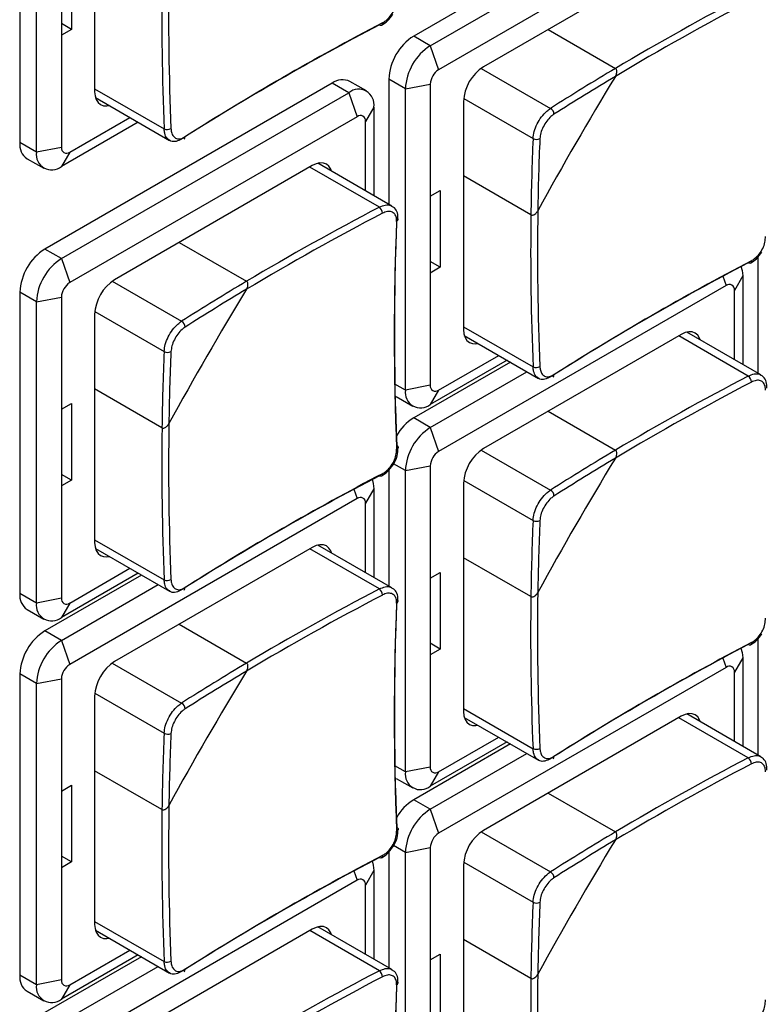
# Model space of a CAD drawing. Header units: millimetres. Extents: x 7146 to 9108, y -1574 to -663.
# Tile 264 of 289: x 8694 to 8725, y -1239 to -1197. Entities that reach past the tile are written whole.
import ezdxf

# ---------------------------------------------------------------- set-up
doc = ezdxf.new("R2010")
doc.units = ezdxf.units.MM
doc.header["$LTSCALE"] = 3

msp = doc.modelspace()

# ---------------------------------------------------------------- linework, layer by layer
at = {"linetype": 'Continuous', "lineweight": 30}
for p, q in [((8693.722, -1189.173), (8693.722, -1201.993)), ((8694.429, -1202.401), (8694.429, -1189.581)), ((8696.904, -1190.112), (8696.904, -1199.829)), ((8722.714, -1190.4), (8710.481, -1197.462)), ((8711.188, -1197.871), (8723.421, -1190.809)), ((8723.774, -1191.829), (8711.541, -1198.891)), ((8695.914, -1193.909), (8695.914, -1197.175)), ((8721.865, -1193.911), (8713.45, -1198.769)), ((8695.49, -1194.154), (8695.49, -1197.42)), ((8695.914, -1197.175), (8695.49, -1196.93)), ((8695.914, -1197.175), (8695.49, -1197.42)), ((8716.201, -1197.181), (8719.067, -1198.835)), ((8695.49, -1197.42), (8695.49, -1202.197)), ((8711.188, -1197.871), (8710.481, -1197.462)), ((8711.188, -1197.871), (8711.541, -1198.891)), ((8713.35, -1198.834), (8716.302, -1200.538)), ((8710.127, -1199.708), (8709.42, -1199.3)), ((8709.42, -1199.3), (8709.42, -1204.619)), ((8707.016, -1199.463), (8694.783, -1206.525)), ((8696.904, -1199.706), (8699.862, -1201.414)), ((8707.723, -1199.871), (8707.016, -1199.463)), ((8708.473, -1199.797), (8707.766, -1199.388)), ((8710.127, -1199.708), (8711.188, -1199.504)), ((8710.127, -1212.527), (8710.127, -1199.708)), ((8711.188, -1199.504), (8711.188, -1204.28)), ((8695.49, -1206.933), (8707.723, -1199.871)), ((8696.937, -1200.081), (8700.091, -1201.901)), ((8707.723, -1199.871), (8708.076, -1200.891)), ((8712.608, -1200.12), (8715.559, -1201.824)), ((8708.784, -1200.483), (8708.43, -1201.096)), ((8708.784, -1200.483), (8708.784, -1204.251)), ((8712.602, -1200.239), (8712.602, -1209.955)), ((8708.076, -1200.891), (8695.844, -1207.953)), ((8695.844, -1202.401), (8698.4, -1200.925)), ((8698.754, -1201.129), (8695.49, -1203.013)), ((8708.43, -1204.047), (8708.43, -1201.096)), ((8694.429, -1202.401), (8693.722, -1201.993)), ((8695.49, -1202.197), (8694.429, -1202.401)), ((8694.033, -1202.679), (8694.74, -1203.088)), ((8695.844, -1202.401), (8695.49, -1203.013)), ((8706.167, -1202.973), (8697.753, -1207.831)), ((8709.019, -1204.742), (8706.061, -1203.035)), ((8709.555, -1204.697), (8706.402, -1202.876)), ((8715.468, -1205.07), (8712.602, -1203.415)), ((8711.188, -1204.28), (8711.612, -1204.035)), ((8711.188, -1204.28), (8711.188, -1207.547)), ((8711.612, -1204.035), (8711.612, -1207.302)), ((8700.504, -1206.243), (8703.37, -1207.897)), ((8695.49, -1206.933), (8694.783, -1206.525)), ((8725.118, -1206.875), (8725.118, -1211.806)), ((8695.49, -1206.933), (8695.844, -1207.953)), ((8711.612, -1207.302), (8711.188, -1207.057)), ((8711.612, -1207.302), (8711.188, -1207.547)), ((8711.188, -1207.547), (8711.188, -1212.323)), ((8723.637, -1207.684), (8723.774, -1208.078)), ((8724.481, -1207.67), (8724.128, -1208.283)), ((8724.481, -1207.67), (8724.481, -1211.438)), ((8697.653, -1207.896), (8700.604, -1209.6)), ((8723.774, -1208.078), (8711.541, -1215.14)), ((8694.429, -1208.77), (8693.722, -1208.362)), ((8693.722, -1208.362), (8693.722, -1221.181)), ((8694.429, -1208.77), (8695.49, -1208.566)), ((8695.49, -1208.566), (8695.49, -1213.343)), ((8724.128, -1211.234), (8724.128, -1208.283)), ((8694.429, -1221.59), (8694.429, -1208.77)), ((8696.904, -1209.301), (8696.904, -1219.018)), ((8696.91, -1209.182), (8699.862, -1210.886)), ((8712.602, -1209.833), (8715.559, -1211.54)), ((8712.635, -1210.207), (8715.789, -1212.028)), ((8721.865, -1210.16), (8713.45, -1215.018)), ((8724.716, -1211.929), (8721.759, -1210.222)), ((8725.253, -1211.884), (8722.099, -1210.063)), ((8711.541, -1212.527), (8714.098, -1211.052)), ((8714.593, -1211.338), (8710.481, -1213.712)), ((8714.451, -1211.256), (8711.188, -1213.14)), ((8711.188, -1214.12), (8715.3, -1211.746)), ((8710.127, -1212.527), (8709.682, -1212.27)), ((8711.188, -1212.323), (8710.127, -1212.527)), ((8699.77, -1214.132), (8696.904, -1212.478)), ((8711.541, -1212.527), (8711.188, -1213.14)), ((8695.49, -1213.343), (8695.914, -1213.098)), ((8695.914, -1213.098), (8695.914, -1216.364)), ((8709.731, -1212.806), (8710.438, -1213.214)), ((8695.49, -1213.343), (8695.49, -1216.609)), ((8716.201, -1213.43), (8719.067, -1215.085)), ((8711.188, -1214.12), (8710.481, -1213.712)), ((8711.188, -1214.12), (8711.541, -1215.14)), ((8713.35, -1215.083), (8716.302, -1216.787)), ((8710.127, -1215.957), (8709.626, -1215.667)), ((8695.914, -1216.364), (8695.49, -1216.119)), ((8709.42, -1215.937), (8709.42, -1220.868)), ((8710.127, -1215.957), (8711.188, -1215.753)), ((8710.127, -1228.777), (8710.127, -1215.957)), ((8711.188, -1215.753), (8711.188, -1220.53)), ((8695.914, -1216.364), (8695.49, -1216.609)), ((8712.602, -1216.488), (8712.602, -1226.205)), ((8712.608, -1216.369), (8715.559, -1218.073)), ((8695.49, -1216.609), (8695.49, -1221.385)), ((8707.94, -1216.746), (8708.076, -1217.141)), ((8708.784, -1216.732), (8708.43, -1217.345)), ((8708.784, -1216.732), (8708.784, -1220.5)), ((8708.076, -1217.141), (8695.844, -1224.203)), ((8708.43, -1220.296), (8708.43, -1217.345)), ((8696.904, -1218.895), (8699.862, -1220.602)), ((8696.937, -1219.269), (8700.091, -1221.09)), ((8706.167, -1219.223), (8697.753, -1224.08)), ((8709.019, -1220.991), (8706.061, -1219.284)), ((8709.555, -1220.946), (8706.402, -1219.125)), ((8715.468, -1221.319), (8712.602, -1219.665)), ((8698.754, -1220.318), (8695.49, -1222.202)), ((8695.844, -1221.59), (8698.4, -1220.114)), ((8711.188, -1220.53), (8711.612, -1220.285)), ((8711.612, -1220.285), (8711.612, -1223.551)), ((8698.895, -1220.4), (8694.783, -1222.774)), ((8711.188, -1220.53), (8711.188, -1223.796)), ((8695.49, -1223.182), (8699.602, -1220.808)), ((8694.429, -1221.59), (8693.722, -1221.181)), ((8695.49, -1221.385), (8694.429, -1221.59)), ((8694.033, -1221.868), (8694.74, -1222.276)), ((8695.844, -1221.59), (8695.49, -1222.202)), ((8695.49, -1223.182), (8694.783, -1222.774)), ((8700.504, -1222.492), (8703.37, -1224.147)), ((8695.49, -1223.182), (8695.844, -1224.203)), ((8725.118, -1223.124), (8725.118, -1228.055)), ((8711.612, -1223.551), (8711.188, -1223.306)), ((8711.612, -1223.551), (8711.188, -1223.796)), ((8711.188, -1223.796), (8711.188, -1228.572)), ((8723.637, -1223.933), (8723.774, -1224.328)), ((8724.481, -1223.92), (8724.128, -1224.532)), ((8724.481, -1223.92), (8724.481, -1227.687)), ((8697.653, -1224.145), (8700.604, -1225.849)), ((8723.774, -1224.328), (8711.541, -1231.39)), ((8694.429, -1225.019), (8693.722, -1224.611)), ((8693.722, -1224.611), (8693.722, -1237.431)), ((8694.429, -1225.019), (8695.49, -1224.815)), ((8695.49, -1224.815), (8695.49, -1229.592)), ((8724.128, -1227.483), (8724.128, -1224.532)), ((8694.429, -1237.839), (8694.429, -1225.019)), ((8696.904, -1225.55), (8696.904, -1235.267)), ((8696.91, -1225.431), (8699.862, -1227.135)), ((8712.602, -1226.082), (8715.559, -1227.79)), ((8712.635, -1226.456), (8715.789, -1228.277)), ((8721.865, -1226.41), (8713.45, -1231.267)), ((8724.716, -1228.178), (8721.759, -1226.471)), ((8725.253, -1228.133), (8722.099, -1226.312)), ((8711.541, -1228.777), (8714.098, -1227.301)), ((8714.593, -1227.587), (8710.481, -1229.961)), ((8714.451, -1227.505), (8711.188, -1229.389)), ((8711.188, -1230.369), (8715.3, -1227.995)), ((8710.127, -1228.777), (8709.682, -1228.52)), ((8711.188, -1228.572), (8710.127, -1228.777)), ((8699.77, -1230.381), (8696.904, -1228.727)), ((8709.731, -1229.055), (8710.438, -1229.463)), ((8711.541, -1228.777), (8711.188, -1229.389)), ((8695.49, -1229.592), (8695.914, -1229.347)), ((8695.914, -1229.347), (8695.914, -1232.613)), ((8695.49, -1229.592), (8695.49, -1232.858)), ((8716.201, -1229.679), (8719.067, -1231.334)), ((8711.188, -1230.369), (8710.481, -1229.961)), ((8711.188, -1230.369), (8711.541, -1231.39)), ((8713.35, -1231.332), (8716.302, -1233.036)), ((8710.127, -1232.206), (8709.626, -1231.917)), ((8710.127, -1232.206), (8711.188, -1232.002)), ((8711.188, -1232.002), (8711.188, -1236.779)), ((8695.914, -1232.613), (8695.49, -1232.368)), ((8709.42, -1232.186), (8709.42, -1237.117)), ((8710.127, -1245.026), (8710.127, -1232.206)), ((8695.914, -1232.613), (8695.49, -1232.858)), ((8695.49, -1232.858), (8695.49, -1237.635)), ((8712.602, -1232.737), (8712.602, -1242.454)), ((8712.608, -1232.618), (8715.559, -1234.322)), ((8707.94, -1232.995), (8708.076, -1233.39)), ((8708.784, -1232.982), (8708.43, -1233.594)), ((8708.784, -1232.982), (8708.784, -1236.75)), ((8708.076, -1233.39), (8695.844, -1240.452)), ((8708.43, -1236.545), (8708.43, -1233.594)), ((8696.904, -1235.144), (8699.862, -1236.852)), ((8709.555, -1237.195), (8706.402, -1235.375)), ((8696.937, -1235.519), (8700.091, -1237.339)), ((8706.167, -1235.472), (8697.753, -1240.329)), ((8709.019, -1237.24), (8706.061, -1235.533)), ((8715.468, -1237.568), (8712.602, -1235.914)), ((8698.895, -1236.649), (8694.783, -1239.023)), ((8698.754, -1236.567), (8695.49, -1238.451)), ((8695.844, -1237.839), (8698.4, -1236.363)), ((8711.188, -1236.779), (8711.612, -1236.534)), ((8711.612, -1236.534), (8711.612, -1239.8)), ((8695.49, -1239.431), (8699.602, -1237.057)), ((8711.188, -1236.779), (8711.188, -1240.045)), ((8694.429, -1237.839), (8693.722, -1237.431)), ((8695.49, -1237.635), (8694.429, -1237.839)), ((8695.844, -1237.839), (8695.49, -1238.451)), ((8694.033, -1238.117), (8694.74, -1238.525))]:
    msp.add_line(p, q, dxfattribs=at)
at = {"linetype": 'Continuous', "lineweight": 30, "flags": 128}
for points in [[(8709.153, -1196.898), (8709.152, -1196.93), (8709.145, -1196.958), (8709.133, -1196.98), (8709.116, -1196.996), (8709.096, -1197.004), (8709.072, -1197.005), (8709.046, -1196.999), (8709.019, -1196.985)], [(8696.904, -1199.829), (8696.92, -1200.011), (8696.969, -1200.167), (8697.047, -1200.291), (8697.153, -1200.378), (8697.281, -1200.426), (8697.428, -1200.432), (8697.518, -1200.416)], [(8706.983, -1203.212), (8706.951, -1203.126), (8706.873, -1203.002), (8706.767, -1202.914), (8706.639, -1202.866), (8706.492, -1202.861), (8706.333, -1202.897), (8706.167, -1202.973)], [(8724.405, -1207.259), (8724.461, -1207.443), (8724.481, -1207.67)], [(8724.851, -1207.025), (8724.849, -1207.057), (8724.843, -1207.085), (8724.831, -1207.107), (8724.814, -1207.123), (8724.793, -1207.131), (8724.77, -1207.132), (8724.744, -1207.125), (8724.716, -1207.111)], [(8712.602, -1209.955), (8712.618, -1210.137), (8712.667, -1210.293), (8712.745, -1210.417), (8712.85, -1210.505), (8712.979, -1210.552), (8713.126, -1210.558), (8713.216, -1210.543)], [(8722.68, -1210.399), (8722.649, -1210.313), (8722.571, -1210.189), (8722.465, -1210.101), (8722.336, -1210.053), (8722.19, -1210.048), (8722.031, -1210.084), (8721.865, -1210.16)], [(8709.761, -1214.888), (8709.787, -1214.904), (8709.806, -1214.923), (8709.817, -1214.945), (8709.82, -1214.967), (8709.814, -1214.989), (8709.801, -1215.01), (8709.78, -1215.03), (8709.753, -1215.047)], [(8709.153, -1216.087), (8709.152, -1216.119), (8709.145, -1216.147), (8709.133, -1216.169), (8709.116, -1216.185), (8709.096, -1216.193), (8709.072, -1216.194), (8709.046, -1216.188), (8709.019, -1216.174)], [(8708.708, -1216.321), (8708.763, -1216.505), (8708.784, -1216.732)], [(8696.904, -1219.018), (8696.92, -1219.199), (8696.969, -1219.355), (8697.047, -1219.479), (8697.153, -1219.567), (8697.281, -1219.615), (8697.428, -1219.62), (8697.518, -1219.605)], [(8706.983, -1219.461), (8706.951, -1219.375), (8706.873, -1219.251), (8706.767, -1219.163), (8706.639, -1219.116), (8706.492, -1219.11), (8706.333, -1219.146), (8706.167, -1219.223)], [(8724.405, -1223.508), (8724.461, -1223.692), (8724.481, -1223.92)], [(8724.851, -1223.274), (8724.849, -1223.306), (8724.843, -1223.334), (8724.831, -1223.356), (8724.814, -1223.372), (8724.793, -1223.38), (8724.77, -1223.381), (8724.744, -1223.375), (8724.716, -1223.361)], [(8712.602, -1226.205), (8712.618, -1226.386), (8712.667, -1226.542), (8712.745, -1226.666), (8712.85, -1226.754), (8712.979, -1226.802), (8713.126, -1226.808), (8713.216, -1226.792)], [(8722.68, -1226.648), (8722.649, -1226.562), (8722.571, -1226.438), (8722.465, -1226.35), (8722.336, -1226.303), (8722.19, -1226.297), (8722.031, -1226.333), (8721.865, -1226.41)], [(8709.761, -1231.137), (8709.787, -1231.153), (8709.806, -1231.173), (8709.817, -1231.194), (8709.82, -1231.216), (8709.814, -1231.238), (8709.801, -1231.259), (8709.78, -1231.279), (8709.753, -1231.296)], [(8709.153, -1232.336), (8709.152, -1232.368), (8709.145, -1232.396), (8709.133, -1232.418), (8709.116, -1232.434), (8709.096, -1232.442), (8709.072, -1232.443), (8709.046, -1232.437), (8709.019, -1232.423)], [(8708.708, -1232.57), (8708.763, -1232.754), (8708.784, -1232.982)], [(8696.904, -1235.267), (8696.92, -1235.449), (8696.969, -1235.604), (8697.047, -1235.729), (8697.153, -1235.816), (8697.281, -1235.864), (8697.428, -1235.87), (8697.518, -1235.854)], [(8706.983, -1235.71), (8706.951, -1235.624), (8706.873, -1235.5), (8706.767, -1235.412), (8706.639, -1235.365), (8706.492, -1235.359), (8706.333, -1235.395), (8706.167, -1235.472)]]:
    msp.add_lwpolyline(points, dxfattribs=at)
at = {"linetype": 'Continuous', "lineweight": 30}
for centre, radius, start, end in [((8818.33, -1196.502), 118.57, 179.24686, 182.37425), ((8818.275, -1196.501), 118.224, 179.15997, 182.37547), ((8779.659, -1300.68), 118.216, 117.62186, 120.83733), ((8779.688, -1300.727), 118.562, 117.62308, 120.75044), ((8762.589, -1299.499), 115.667, 117.59017, 122.40445), ((8762.652, -1299.272), 115.511, 117.59084, 122.40378), ((8711.723, -1199.404), 2.305, 122.6058, 177.3942), ((8712.43, -1199.813), 2.305, 122.6058, 177.3942), ((8711.955, -1199.539), 0.768, 122.6054, 177.3946), ((8714.444, -1200.322), 1.844, 122.6058, 177.3944), ((8775.386, -1293.433), 110.093, 120.76751, 122.4576), ((8707.455, -1200.076), 0.754, 65.694, 125.6171), ((8847.369, -1277.067), 150.099, 148.73984, 151.26016), ((8775.383, -1293.445), 109.812, 120.85648, 122.45764), ((8708.137, -1200.378), 0.655, 350.7854, 129.2038), ((8716.158, -1200.792), 0.292, 0.8346, 60.4128), ((8708.214, -1201.061), 0.218, 350.785, 129.2042), ((8699.994, -1201.124), 0.318, 245.3547, 299.6372), ((8700.65, -1201.765), 0.103, 306.4909, 9.6349), ((8825.561, -1206.55), 110.103, 177.53972, 179.2298), ((8715.707, -1201.572), 0.292, 239.5938, 299.157), ((8825.571, -1206.541), 109.823, 177.53969, 179.14083), ((8694.413, -1202.094), 0.698, 171.6607, 237.0282), ((8695.705, -1202.232), 0.218, 170.7857, 309.205), ((8695.076, -1202.506), 0.655, 170.7864, 309.2034), ((8763.99, -1309.79), 118.562, 117.62308, 120.75044), ((8708.835, -1205.002), 0.318, 0.3564, 54.6503), ((8763.962, -1309.742), 118.215, 117.62185, 120.83734), ((8825.335, -1210.029), 115.676, 177.59286, 182.40714), ((8834.028, -1206.628), 118.57, 179.24686, 182.37425), ((8833.973, -1206.628), 118.224, 179.15998, 182.37546), ((8825.171, -1210.197), 115.52, 177.59353, 182.40647), ((8709.712, -1205.246), 0.108, 291.9266, 350.6398), ((8696.025, -1208.466), 2.305, 122.6054, 177.3942), ((8696.732, -1208.875), 2.305, 122.6054, 177.3942), ((8778.287, -1309.625), 115.667, 117.59017, 122.40445), ((8778.35, -1309.399), 115.51, 117.59084, 122.40379), ((8696.258, -1208.601), 0.768, 122.6044, 177.3946), ((8698.746, -1209.385), 1.844, 122.6058, 177.3944), ((8759.689, -1302.496), 110.094, 120.76752, 122.45759), ((8723.912, -1208.248), 0.218, 350.7869, 129.2009), ((8831.658, -1286.121), 150.083, 148.73976, 151.26035), ((8759.687, -1302.51), 109.815, 120.8565, 122.45762), ((8700.46, -1209.854), 0.292, 0.8307, 60.4167), ((8809.863, -1215.612), 110.103, 177.53972, 179.2298), ((8700.01, -1210.634), 0.292, 239.5954, 299.1579), ((8809.873, -1215.603), 109.823, 177.53969, 179.14083), ((8715.692, -1211.251), 0.318, 245.3553, 299.6344), ((8716.351, -1211.893), 0.101, 305.6954, 10.428), ((8779.688, -1316.977), 118.562, 117.62308, 120.75044), ((8724.532, -1212.189), 0.318, 0.36, 54.6467), ((8711.403, -1212.358), 0.218, 170.7869, 309.2009), ((8779.659, -1316.929), 118.216, 117.62186, 120.83733), ((8710.774, -1212.632), 0.655, 170.7865, 309.2027), ((8818.275, -1215.69), 118.224, 179.15998, 182.37546), ((8711.621, -1215.541), 2.156, 121.9298, 150.4673), ((8818.33, -1215.691), 118.57, 179.24686, 182.37425), ((8712.43, -1216.062), 2.305, 122.6058, 177.3942), ((8711.955, -1215.788), 0.768, 122.6065, 177.394), ((8714.444, -1216.572), 1.844, 122.6056, 177.3946), ((8775.386, -1309.682), 110.093, 120.76751, 122.4576), ((8847.369, -1293.316), 150.099, 148.73984, 151.26016), ((8775.383, -1309.695), 109.812, 120.85648, 122.45764), ((8762.652, -1318.461), 115.511, 117.59084, 122.40378), ((8762.589, -1318.687), 115.667, 117.59017, 122.40445), ((8716.158, -1217.041), 0.292, 0.8341, 60.4133), ((8708.214, -1217.31), 0.218, 350.7859, 129.2019), ((8825.562, -1222.799), 110.104, 177.53972, 179.22979), ((8715.707, -1217.821), 0.292, 239.5943, 299.159), ((8825.573, -1222.79), 109.824, 177.5397, 179.14083), ((8699.994, -1220.313), 0.318, 245.3568, 299.6352), ((8700.653, -1220.955), 0.101, 305.6954, 10.428), ((8763.99, -1326.039), 118.562, 117.62308, 120.75044), ((8708.835, -1221.251), 0.318, 0.3559, 54.6508), ((8833.972, -1222.877), 118.224, 179.15997, 182.37547), ((8694.436, -1221.272), 0.719, 172.7448, 235.9442), ((8695.705, -1221.42), 0.218, 170.7872, 309.2035), ((8763.962, -1325.991), 118.215, 117.62185, 120.83734), ((8825.335, -1226.278), 115.676, 177.59286, 182.40714), ((8709.713, -1221.495), 0.108, 291.9205, 350.6419), ((8834.028, -1222.878), 118.571, 179.24686, 182.37424), ((8695.076, -1221.694), 0.655, 170.7866, 309.2036), ((8825.171, -1226.446), 115.52, 177.59353, 182.40647), ((8696.025, -1224.716), 2.305, 122.6054, 177.3942), ((8696.732, -1225.124), 2.305, 122.6054, 177.3942), ((8778.287, -1325.874), 115.667, 117.59017, 122.40445), ((8778.35, -1325.648), 115.51, 117.59084, 122.40379), ((8698.746, -1225.634), 1.844, 122.6056, 177.3946), ((8696.258, -1224.85), 0.768, 122.6055, 177.394), ((8831.658, -1302.37), 150.083, 148.73976, 151.26035), ((8759.689, -1318.745), 110.094, 120.76752, 122.45759), ((8759.687, -1318.759), 109.815, 120.8565, 122.45762), ((8723.912, -1224.497), 0.218, 350.7858, 129.2019), ((8700.46, -1226.103), 0.292, 0.8302, 60.4172), ((8809.864, -1231.861), 110.104, 177.53972, 179.22979), ((8700.01, -1226.883), 0.292, 239.5958, 299.1599), ((8809.875, -1231.852), 109.824, 177.5397, 179.14083), ((8715.692, -1227.5), 0.318, 245.3553, 299.6368), ((8716.351, -1228.142), 0.101, 305.699, 10.4244), ((8779.688, -1333.226), 118.562, 117.62308, 120.75044), ((8724.532, -1228.438), 0.318, 0.36, 54.6467), ((8711.403, -1228.607), 0.218, 170.786, 309.2032), ((8779.659, -1333.178), 118.216, 117.62186, 120.83733), ((8710.774, -1228.881), 0.655, 170.7865, 309.2027), ((8818.275, -1231.939), 118.224, 179.15997, 182.37547), ((8711.621, -1231.79), 2.156, 121.9304, 150.4672), ((8712.43, -1232.311), 2.305, 122.606, 177.3942), ((8818.33, -1231.94), 118.571, 179.24686, 182.37424), ((8711.955, -1232.037), 0.768, 122.6059, 177.3946), ((8714.444, -1232.821), 1.844, 122.6058, 177.3946), ((8775.386, -1325.931), 110.093, 120.76751, 122.4576), ((8847.364, -1309.562), 150.093, 148.73979, 151.26021), ((8775.383, -1325.944), 109.812, 120.85648, 122.45764), ((8762.589, -1334.936), 115.667, 117.59017, 122.40445), ((8762.652, -1334.71), 115.511, 117.59084, 122.40378), ((8716.158, -1233.29), 0.292, 0.8341, 60.4133), ((8708.214, -1233.559), 0.218, 350.7848, 129.2029), ((8825.561, -1239.048), 110.103, 177.53972, 179.2298), ((8715.707, -1234.07), 0.292, 239.5943, 299.159), ((8825.573, -1239.039), 109.824, 177.5397, 179.14083), ((8699.994, -1236.562), 0.318, 245.3568, 299.6376), ((8694.413, -1237.532), 0.698, 171.6605, 237.0288), ((8700.653, -1237.204), 0.101, 305.699, 10.4244), ((8763.962, -1342.24), 118.215, 117.62185, 120.83734), ((8763.99, -1342.288), 118.562, 117.62308, 120.75044), ((8708.835, -1237.5), 0.318, 0.3559, 54.6508), ((8833.973, -1239.126), 118.225, 179.15998, 182.37546), ((8695.076, -1237.944), 0.655, 170.7866, 309.2036), ((8695.705, -1237.67), 0.218, 170.7864, 309.2058), ((8825.171, -1242.695), 115.52, 177.59353, 182.40647), ((8825.335, -1242.528), 115.676, 177.59286, 182.40714), ((8709.713, -1237.744), 0.108, 291.9205, 350.6419), ((8834.028, -1239.127), 118.57, 179.24686, 182.37425)]:
    msp.add_arc(centre, radius, start, end, dxfattribs=at)
for points, knots in [([(8709.153, -1196.898), (8709.2, -1196.87), (8709.316, -1196.8), (8709.49, -1196.622), (8709.642, -1196.378), (8709.742, -1196.109), (8709.749, -1195.942), (8709.753, -1195.859)], [0, 0, 0, 0, 0.1426492, 0.3567685, 0.5709967, 0.7855066, 1, 1, 1, 1]), ([(8709.11, -1196.994), (8709.201, -1196.94), (8709.386, -1196.829), (8709.523, -1196.632), (8709.594, -1196.531)], [0, 0, 0, 0, 0.486107, 1, 1, 1, 1]), ([(8719.062, -1199.177), (8719.082, -1199.137), (8719.117, -1199.069), (8719.13, -1198.971), (8719.121, -1198.903), (8719.099, -1198.858), (8719.077, -1198.842), (8719.067, -1198.835)], [0, 0, 0, 0, 0.332479, 0.576144, 0.752682, 0.891574, 1, 1, 1, 1]), ([(8719.062, -1199.177), (8719.082, -1199.137), (8719.117, -1199.069), (8719.13, -1198.971), (8719.121, -1198.903), (8719.099, -1198.858), (8719.077, -1198.842), (8719.067, -1198.835)], [0, 0, 0, 0, 0.332479, 0.576144, 0.752682, 0.891574, 1, 1, 1, 1]), ([(8715.559, -1201.824), (8715.571, -1201.724), (8715.593, -1201.526), (8715.724, -1201.197), (8715.911, -1200.895), (8716.116, -1200.668), (8716.249, -1200.575), (8716.302, -1200.538)], [0, 0, 0, 0, 0.214469, 0.428994, 0.643259, 0.857372, 1, 1, 1, 1]), ([(8716.45, -1200.787), (8716.407, -1200.818), (8716.301, -1200.894), (8716.137, -1201.077), (8715.985, -1201.322), (8715.878, -1201.587), (8715.859, -1201.747), (8715.85, -1201.827)], [0, 0, 0, 0, 0.14265, 0.356757, 0.57099, 0.785501, 1, 1, 1, 1]), ([(8700.097, -1201.889), (8700.058, -1201.867), (8699.96, -1201.81), (8699.882, -1201.632), (8699.868, -1201.476), (8699.862, -1201.414)], [0, 0, 0, 0, 0.285617, 0.71439, 1, 1, 1, 1]), ([(8700.152, -1201.401), (8700.157, -1201.452), (8700.169, -1201.58), (8700.246, -1201.736), (8700.383, -1201.833), (8700.559, -1201.847), (8700.688, -1201.781), (8700.752, -1201.748)], [0, 0, 0, 0, 0.14265, 0.356765, 0.570999, 0.785505, 1, 1, 1, 1]), ([(8700.604, -1201.843), (8700.524, -1201.882), (8700.365, -1201.96), (8700.186, -1201.962), (8700.115, -1201.904), (8700.097, -1201.889)], [0, 0, 0, 0, 0.428408, 0.856917, 1, 1, 1, 1]), ([(8709.019, -1204.742), (8709.104, -1204.706), (8709.275, -1204.635), (8709.461, -1204.637), (8709.531, -1204.694), (8709.548, -1204.708)], [0, 0, 0, 0, 0.429459, 0.859035, 1, 1, 1, 1]), ([(8709.814, -1205.263), (8709.812, -1205.169), (8709.807, -1204.987), (8709.699, -1204.788), (8709.587, -1204.729), (8709.548, -1204.708)], [0, 0, 0, 0, 0.4064408, 0.7905431, 1, 1, 1, 1]), ([(8709.753, -1205.346), (8709.752, -1205.298), (8709.75, -1205.176), (8709.682, -1205.025), (8709.547, -1204.929), (8709.364, -1204.911), (8709.223, -1204.97), (8709.153, -1205)], [0, 0, 0, 0, 0.14265, 0.356764, 0.570989, 0.785506, 1, 1, 1, 1]), ([(8715.468, -1205.07), (8715.477, -1205.074), (8715.499, -1205.084), (8715.545, -1205.084), (8715.608, -1205.062), (8715.684, -1205.005), (8715.734, -1204.941), (8715.758, -1204.899), (8715.761, -1204.894)], [0, 0, 0, 0, 0.092409, 0.221897, 0.396287, 0.637992, 0.956516, 1, 1, 1, 1]), ([(8715.468, -1205.07), (8715.477, -1205.074), (8715.499, -1205.084), (8715.545, -1205.084), (8715.608, -1205.062), (8715.684, -1205.005), (8715.734, -1204.941), (8715.758, -1204.899), (8715.761, -1204.894)], [0, 0, 0, 0, 0.092409, 0.221897, 0.396287, 0.637992, 0.956516, 1, 1, 1, 1]), ([(8724.851, -1207.025), (8724.897, -1206.996), (8725.014, -1206.926), (8725.188, -1206.748), (8725.34, -1206.504), (8725.44, -1206.235), (8725.447, -1206.068), (8725.451, -1205.985)], [0, 0, 0, 0, 0.142651, 0.356759, 0.570993, 0.785505, 1, 1, 1, 1]), ([(8724.808, -1207.12), (8724.898, -1207.066), (8725.084, -1206.955), (8725.221, -1206.758), (8725.292, -1206.657)], [0, 0, 0, 0, 0.486105, 1, 1, 1, 1]), ([(8703.364, -1208.239), (8703.384, -1208.199), (8703.419, -1208.131), (8703.433, -1208.033), (8703.423, -1207.965), (8703.401, -1207.921), (8703.379, -1207.905), (8703.37, -1207.897)], [0, 0, 0, 0, 0.332479, 0.576144, 0.752682, 0.891574, 1, 1, 1, 1]), ([(8703.364, -1208.239), (8703.384, -1208.199), (8703.419, -1208.131), (8703.433, -1208.033), (8703.423, -1207.965), (8703.401, -1207.921), (8703.379, -1207.905), (8703.37, -1207.897)], [0, 0, 0, 0, 0.332479, 0.576144, 0.752682, 0.891574, 1, 1, 1, 1]), ([(8699.862, -1210.886), (8699.873, -1210.786), (8699.895, -1210.588), (8700.027, -1210.259), (8700.214, -1209.957), (8700.418, -1209.73), (8700.551, -1209.637), (8700.604, -1209.6)], [0, 0, 0, 0, 0.21447, 0.429, 0.643258, 0.857381, 1, 1, 1, 1]), ([(8700.752, -1209.849), (8700.709, -1209.88), (8700.603, -1209.956), (8700.439, -1210.139), (8700.288, -1210.384), (8700.181, -1210.649), (8700.162, -1210.809), (8700.152, -1210.889)], [0, 0, 0, 0, 0.1426509, 0.3567593, 0.5709929, 0.7854995, 1, 1, 1, 1]), ([(8715.795, -1212.016), (8715.755, -1211.993), (8715.657, -1211.936), (8715.58, -1211.759), (8715.565, -1211.603), (8715.559, -1211.54)], [0, 0, 0, 0, 0.285628, 0.714391, 1, 1, 1, 1]), ([(8715.85, -1211.528), (8715.855, -1211.579), (8715.867, -1211.706), (8715.944, -1211.862), (8716.081, -1211.96), (8716.257, -1211.973), (8716.385, -1211.907), (8716.45, -1211.874)], [0, 0, 0, 0, 0.142651, 0.356762, 0.570995, 0.785505, 1, 1, 1, 1]), ([(8724.716, -1211.929), (8724.802, -1211.893), (8724.973, -1211.822), (8725.158, -1211.824), (8725.229, -1211.881), (8725.246, -1211.895)], [0, 0, 0, 0, 0.429459, 0.859035, 1, 1, 1, 1]), ([(8725.512, -1212.45), (8725.51, -1212.356), (8725.504, -1212.175), (8725.396, -1211.975), (8725.285, -1211.916), (8725.246, -1211.895)], [0, 0, 0, 0, 0.4064408, 0.7905431, 1, 1, 1, 1]), ([(8716.302, -1211.969), (8716.222, -1212.008), (8716.063, -1212.086), (8715.884, -1212.089), (8715.813, -1212.031), (8715.795, -1212.016)], [0, 0, 0, 0, 0.428406, 0.85693, 1, 1, 1, 1]), ([(8725.451, -1212.533), (8725.45, -1212.485), (8725.447, -1212.363), (8725.38, -1212.212), (8725.245, -1212.116), (8725.062, -1212.098), (8724.921, -1212.157), (8724.851, -1212.187)], [0, 0, 0, 0, 0.142651, 0.356767, 0.570996, 0.785505, 1, 1, 1, 1]), ([(8699.77, -1214.132), (8699.779, -1214.136), (8699.801, -1214.146), (8699.847, -1214.146), (8699.91, -1214.124), (8699.986, -1214.067), (8700.037, -1214.003), (8700.06, -1213.961), (8700.063, -1213.956)], [0, 0, 0, 0, 0.092407, 0.221893, 0.396297, 0.637974, 0.956517, 1, 1, 1, 1]), ([(8699.77, -1214.132), (8699.779, -1214.136), (8699.801, -1214.146), (8699.847, -1214.146), (8699.91, -1214.124), (8699.986, -1214.067), (8700.037, -1214.003), (8700.06, -1213.961), (8700.063, -1213.956)], [0, 0, 0, 0, 0.092407, 0.221893, 0.396297, 0.637974, 0.956517, 1, 1, 1, 1]), ([(8709.153, -1216.087), (8709.2, -1216.059), (8709.316, -1215.988), (8709.49, -1215.81), (8709.642, -1215.567), (8709.742, -1215.297), (8709.749, -1215.131), (8709.753, -1215.047)], [0, 0, 0, 0, 0.14265, 0.356768, 0.571, 0.785506, 1, 1, 1, 1]), ([(8709.594, -1215.719), (8709.601, -1215.711), (8709.69, -1215.6), (8709.793, -1215.324), (8709.81, -1215.082), (8709.819, -1214.961)], [0, 0, 0, 0, 0.040049, 0.520055, 1, 1, 1, 1]), ([(8719.062, -1215.426), (8719.082, -1215.386), (8719.117, -1215.318), (8719.13, -1215.22), (8719.121, -1215.152), (8719.099, -1215.108), (8719.077, -1215.092), (8719.067, -1215.085)], [0, 0, 0, 0, 0.332477, 0.576152, 0.75268, 0.891577, 1, 1, 1, 1]), ([(8719.062, -1215.426), (8719.082, -1215.386), (8719.117, -1215.318), (8719.13, -1215.22), (8719.121, -1215.152), (8719.099, -1215.108), (8719.077, -1215.092), (8719.067, -1215.085)], [0, 0, 0, 0, 0.332477, 0.576152, 0.75268, 0.891577, 1, 1, 1, 1]), ([(8709.11, -1216.182), (8709.201, -1216.128), (8709.386, -1216.017), (8709.523, -1215.82), (8709.594, -1215.719)], [0, 0, 0, 0, 0.486105, 1, 1, 1, 1]), ([(8715.559, -1218.073), (8715.571, -1217.973), (8715.593, -1217.775), (8715.724, -1217.446), (8715.911, -1217.144), (8716.116, -1216.917), (8716.249, -1216.824), (8716.302, -1216.787)], [0, 0, 0, 0, 0.214469, 0.428994, 0.643259, 0.857372, 1, 1, 1, 1]), ([(8716.45, -1217.037), (8716.407, -1217.067), (8716.301, -1217.143), (8716.137, -1217.326), (8715.985, -1217.571), (8715.878, -1217.836), (8715.859, -1217.996), (8715.85, -1218.076)], [0, 0, 0, 0, 0.142651, 0.356759, 0.570993, 0.785505, 1, 1, 1, 1]), ([(8700.097, -1221.078), (8700.058, -1221.055), (8699.96, -1220.999), (8699.882, -1220.821), (8699.868, -1220.665), (8699.862, -1220.602)], [0, 0, 0, 0, 0.285617, 0.71439, 1, 1, 1, 1]), ([(8700.152, -1220.59), (8700.157, -1220.641), (8700.169, -1220.768), (8700.246, -1220.924), (8700.383, -1221.022), (8700.559, -1221.035), (8700.688, -1220.969), (8700.752, -1220.936)], [0, 0, 0, 0, 0.14265, 0.356761, 0.570995, 0.785505, 1, 1, 1, 1]), ([(8700.604, -1221.031), (8700.524, -1221.07), (8700.365, -1221.148), (8700.186, -1221.151), (8700.115, -1221.093), (8700.097, -1221.078)], [0, 0, 0, 0, 0.428408, 0.856917, 1, 1, 1, 1]), ([(8709.019, -1220.991), (8709.104, -1220.956), (8709.275, -1220.884), (8709.461, -1220.886), (8709.531, -1220.943), (8709.548, -1220.957)], [0, 0, 0, 0, 0.429459, 0.859035, 1, 1, 1, 1]), ([(8709.814, -1221.512), (8709.812, -1221.419), (8709.807, -1221.237), (8709.699, -1221.037), (8709.587, -1220.978), (8709.548, -1220.957)], [0, 0, 0, 0, 0.4064408, 0.7905431, 1, 1, 1, 1]), ([(8715.468, -1221.319), (8715.477, -1221.323), (8715.499, -1221.333), (8715.545, -1221.333), (8715.608, -1221.311), (8715.684, -1221.254), (8715.734, -1221.19), (8715.758, -1221.149), (8715.761, -1221.143)], [0, 0, 0, 0, 0.092407, 0.221896, 0.396286, 0.637992, 0.956516, 1, 1, 1, 1]), ([(8715.468, -1221.319), (8715.477, -1221.323), (8715.499, -1221.333), (8715.545, -1221.333), (8715.608, -1221.311), (8715.684, -1221.254), (8715.734, -1221.19), (8715.758, -1221.149), (8715.761, -1221.143)], [0, 0, 0, 0, 0.092407, 0.221896, 0.396286, 0.637992, 0.956516, 1, 1, 1, 1]), ([(8709.753, -1221.595), (8709.752, -1221.547), (8709.75, -1221.425), (8709.682, -1221.275), (8709.547, -1221.178), (8709.364, -1221.16), (8709.223, -1221.219), (8709.153, -1221.249)], [0, 0, 0, 0, 0.142651, 0.356766, 0.570987, 0.785506, 1, 1, 1, 1]), ([(8724.851, -1223.274), (8724.897, -1223.246), (8725.014, -1223.176), (8725.188, -1222.997), (8725.34, -1222.754), (8725.44, -1222.484), (8725.447, -1222.318), (8725.451, -1222.234)], [0, 0, 0, 0, 0.14265, 0.356757, 0.57099, 0.785501, 1, 1, 1, 1]), ([(8724.808, -1223.369), (8724.898, -1223.315), (8725.084, -1223.204), (8725.221, -1223.007), (8725.292, -1222.906)], [0, 0, 0, 0, 0.486105, 1, 1, 1, 1]), ([(8703.364, -1224.488), (8703.384, -1224.449), (8703.419, -1224.38), (8703.433, -1224.282), (8703.423, -1224.214), (8703.401, -1224.17), (8703.379, -1224.154), (8703.37, -1224.147)], [0, 0, 0, 0, 0.332477, 0.576152, 0.75268, 0.891577, 1, 1, 1, 1]), ([(8703.364, -1224.488), (8703.384, -1224.449), (8703.419, -1224.38), (8703.433, -1224.282), (8703.423, -1224.214), (8703.401, -1224.17), (8703.379, -1224.154), (8703.37, -1224.147)], [0, 0, 0, 0, 0.332477, 0.576152, 0.75268, 0.891577, 1, 1, 1, 1]), ([(8699.862, -1227.135), (8699.873, -1227.036), (8699.895, -1226.837), (8700.027, -1226.509), (8700.214, -1226.206), (8700.418, -1225.979), (8700.551, -1225.886), (8700.604, -1225.849)], [0, 0, 0, 0, 0.21447, 0.429, 0.643258, 0.857381, 1, 1, 1, 1]), ([(8700.752, -1226.099), (8700.709, -1226.129), (8700.603, -1226.205), (8700.439, -1226.389), (8700.288, -1226.633), (8700.181, -1226.898), (8700.162, -1227.058), (8700.152, -1227.138)], [0, 0, 0, 0, 0.142652, 0.356761, 0.570996, 0.785504, 1, 1, 1, 1]), ([(8715.795, -1228.265), (8715.755, -1228.242), (8715.657, -1228.186), (8715.58, -1228.008), (8715.565, -1227.852), (8715.559, -1227.79)], [0, 0, 0, 0, 0.2856279, 0.7144001, 1, 1, 1, 1]), ([(8715.85, -1227.777), (8715.855, -1227.828), (8715.867, -1227.956), (8715.944, -1228.111), (8716.081, -1228.209), (8716.257, -1228.222), (8716.385, -1228.156), (8716.45, -1228.123)], [0, 0, 0, 0, 0.14265, 0.356765, 0.570998, 0.785506, 1, 1, 1, 1]), ([(8716.302, -1228.218), (8716.222, -1228.257), (8716.063, -1228.335), (8715.884, -1228.338), (8715.813, -1228.28), (8715.795, -1228.265)], [0, 0, 0, 0, 0.428408, 0.856929, 1, 1, 1, 1]), ([(8724.716, -1228.178), (8724.802, -1228.143), (8724.973, -1228.071), (8725.158, -1228.073), (8725.229, -1228.13), (8725.246, -1228.144)], [0, 0, 0, 0, 0.429459, 0.859035, 1, 1, 1, 1]), ([(8725.512, -1228.699), (8725.51, -1228.606), (8725.504, -1228.424), (8725.396, -1228.225), (8725.285, -1228.165), (8725.246, -1228.144)], [0, 0, 0, 0, 0.40644, 0.79055, 1, 1, 1, 1]), ([(8725.451, -1228.782), (8725.45, -1228.734), (8725.447, -1228.612), (8725.38, -1228.462), (8725.245, -1228.365), (8725.062, -1228.347), (8724.921, -1228.406), (8724.851, -1228.436)], [0, 0, 0, 0, 0.142651, 0.356766, 0.570999, 0.785505, 1, 1, 1, 1]), ([(8699.77, -1230.381), (8699.779, -1230.385), (8699.801, -1230.395), (8699.847, -1230.395), (8699.91, -1230.373), (8699.986, -1230.316), (8700.037, -1230.252), (8700.06, -1230.211), (8700.063, -1230.206)], [0, 0, 0, 0, 0.0924052, 0.2218915, 0.3962956, 0.6379731, 0.9565169, 1, 1, 1, 1]), ([(8699.77, -1230.381), (8699.779, -1230.385), (8699.801, -1230.395), (8699.847, -1230.395), (8699.91, -1230.373), (8699.986, -1230.316), (8700.037, -1230.252), (8700.06, -1230.211), (8700.063, -1230.206)], [0, 0, 0, 0, 0.0924052, 0.2218915, 0.3962956, 0.6379731, 0.9565169, 1, 1, 1, 1]), ([(8709.594, -1231.968), (8709.601, -1231.96), (8709.69, -1231.849), (8709.793, -1231.574), (8709.81, -1231.332), (8709.819, -1231.211)], [0, 0, 0, 0, 0.040048, 0.520051, 1, 1, 1, 1]), ([(8709.153, -1232.336), (8709.2, -1232.308), (8709.316, -1232.238), (8709.49, -1232.06), (8709.642, -1231.816), (8709.742, -1231.546), (8709.749, -1231.38), (8709.753, -1231.296)], [0, 0, 0, 0, 0.142649, 0.356766, 0.570997, 0.785502, 1, 1, 1, 1]), ([(8719.062, -1231.675), (8719.082, -1231.636), (8719.117, -1231.567), (8719.13, -1231.469), (8719.121, -1231.401), (8719.099, -1231.357), (8719.077, -1231.341), (8719.067, -1231.334)], [0, 0, 0, 0, 0.3324896, 0.576153, 0.75268, 0.8915771, 1, 1, 1, 1]), ([(8719.062, -1231.675), (8719.082, -1231.636), (8719.117, -1231.567), (8719.13, -1231.469), (8719.121, -1231.401), (8719.099, -1231.357), (8719.077, -1231.341), (8719.067, -1231.334)], [0, 0, 0, 0, 0.3324896, 0.576153, 0.75268, 0.8915771, 1, 1, 1, 1]), ([(8709.11, -1232.432), (8709.201, -1232.378), (8709.386, -1232.266), (8709.523, -1232.07), (8709.594, -1231.968)], [0, 0, 0, 0, 0.486105, 1, 1, 1, 1]), ([(8715.559, -1234.322), (8715.571, -1234.223), (8715.593, -1234.024), (8715.724, -1233.696), (8715.911, -1233.393), (8716.116, -1233.166), (8716.249, -1233.073), (8716.302, -1233.036)], [0, 0, 0, 0, 0.214469, 0.428994, 0.643259, 0.857372, 1, 1, 1, 1]), ([(8716.45, -1233.286), (8716.407, -1233.316), (8716.301, -1233.392), (8716.137, -1233.576), (8715.985, -1233.82), (8715.878, -1234.085), (8715.859, -1234.245), (8715.85, -1234.325)], [0, 0, 0, 0, 0.14265, 0.35676, 0.570989, 0.785506, 1, 1, 1, 1]), ([(8700.097, -1237.327), (8700.058, -1237.305), (8699.96, -1237.248), (8699.882, -1237.07), (8699.868, -1236.914), (8699.862, -1236.852)], [0, 0, 0, 0, 0.2856172, 0.7143986, 1, 1, 1, 1]), ([(8700.152, -1236.839), (8700.157, -1236.89), (8700.169, -1237.018), (8700.246, -1237.174), (8700.383, -1237.271), (8700.559, -1237.284), (8700.688, -1237.218), (8700.752, -1237.186)], [0, 0, 0, 0, 0.142649, 0.356764, 0.570997, 0.785506, 1, 1, 1, 1]), ([(8700.604, -1237.28), (8700.524, -1237.319), (8700.365, -1237.398), (8700.186, -1237.4), (8700.115, -1237.342), (8700.097, -1237.327)], [0, 0, 0, 0, 0.42841, 0.856916, 1, 1, 1, 1]), ([(8709.019, -1237.24), (8709.104, -1237.205), (8709.275, -1237.133), (8709.461, -1237.135), (8709.531, -1237.192), (8709.548, -1237.206)], [0, 0, 0, 0, 0.429459, 0.859035, 1, 1, 1, 1]), ([(8709.753, -1237.845), (8709.752, -1237.796), (8709.75, -1237.674), (8709.682, -1237.524), (8709.547, -1237.427), (8709.364, -1237.409), (8709.223, -1237.469), (8709.153, -1237.498)], [0, 0, 0, 0, 0.14265, 0.356765, 0.57099, 0.785506, 1, 1, 1, 1]), ([(8709.814, -1237.761), (8709.812, -1237.668), (8709.807, -1237.486), (8709.699, -1237.287), (8709.587, -1237.227), (8709.548, -1237.206)], [0, 0, 0, 0, 0.40644, 0.79055, 1, 1, 1, 1]), ([(8715.468, -1237.568), (8715.477, -1237.572), (8715.499, -1237.582), (8715.545, -1237.582), (8715.608, -1237.56), (8715.684, -1237.503), (8715.734, -1237.439), (8715.758, -1237.398), (8715.761, -1237.393)], [0, 0, 0, 0, 0.092407, 0.221897, 0.396296, 0.637991, 0.956516, 1, 1, 1, 1]), ([(8715.468, -1237.568), (8715.477, -1237.572), (8715.499, -1237.582), (8715.545, -1237.582), (8715.608, -1237.56), (8715.684, -1237.503), (8715.734, -1237.439), (8715.758, -1237.398), (8715.761, -1237.393)], [0, 0, 0, 0, 0.092407, 0.221897, 0.396296, 0.637991, 0.956516, 1, 1, 1, 1]), ([(8724.851, -1239.523), (8724.897, -1239.495), (8725.014, -1239.425), (8725.188, -1239.247), (8725.34, -1239.003), (8725.44, -1238.733), (8725.447, -1238.567), (8725.451, -1238.484)], [0, 0, 0, 0, 0.142651, 0.356758, 0.570992, 0.785505, 1, 1, 1, 1])]:
    msp.add_open_spline(points, degree=3, knots=knots, dxfattribs=at)

doc.saveas('drawing.dxf')
